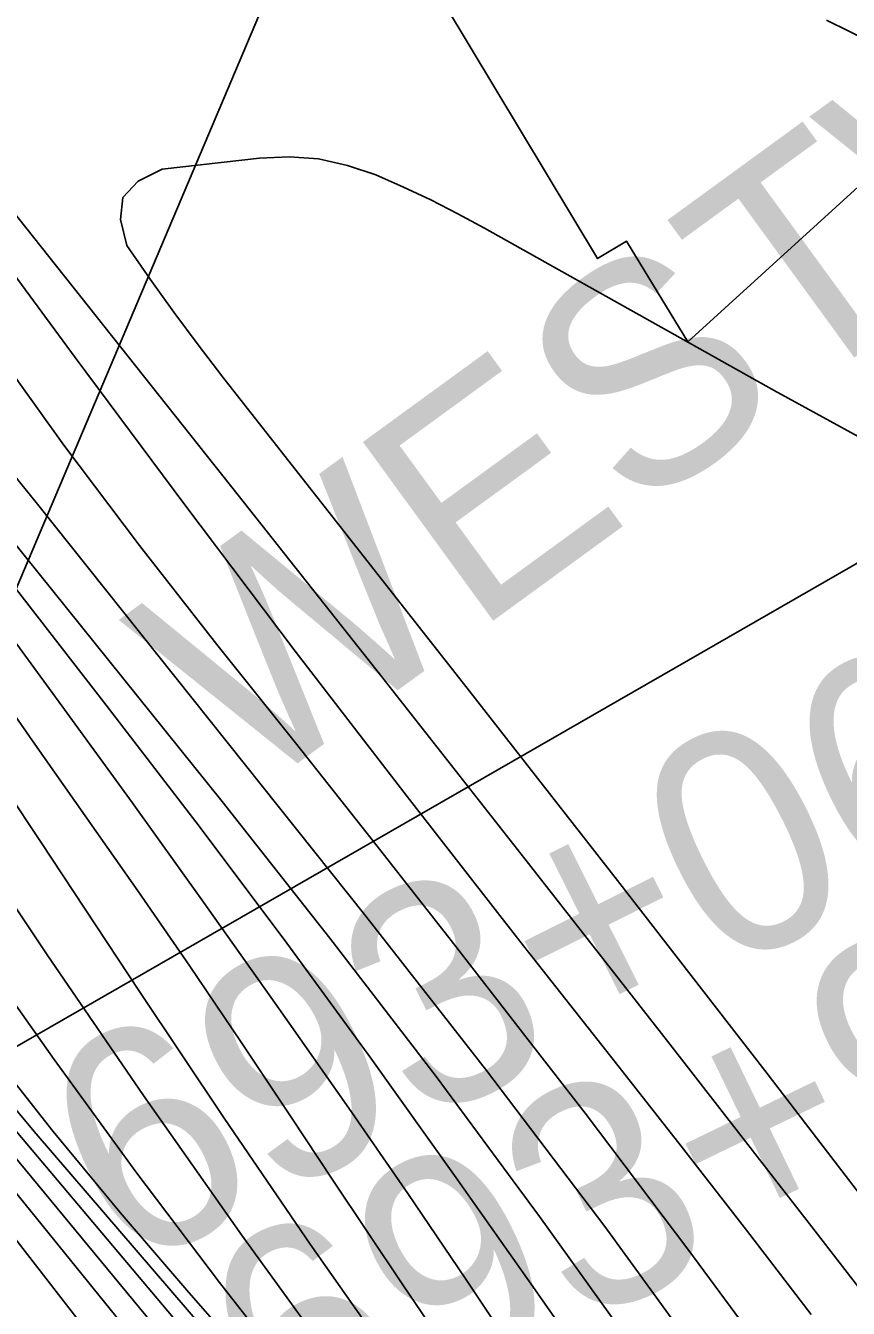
# Model space of a CAD drawing. Extents: x 3651524 to 3689615, y 505651 to 531377.
# Drawn here: x 3659106 to 3659478, y 516422 to 517002 of the extents above; entities that cross this region are included whole.
import ezdxf

# ---------------------------------------------------------------- set-up
doc = ezdxf.new("R2010")
doc.units = 0
for name, color, linetype in [('V-CHAN-NAID', 7, 'Continuous'), ('V-RIVR-RANG', 7, 'Continuous'), ('V-RRAP-RVMT', 7, 'Continuous'), ('V-SURV-IDEN', 7, 'Continuous'), ('V-TOPO-DPTH', 7, 'Continuous'), ('V-TOPO-MAJR', 7, 'Continuous'), ('V-TOPO-MINR', 7, 'Continuous'), ('V-TOPO-WATR', 7, 'Continuous'), ('V-UTIL-LINE', 7, 'Continuous')]:
    doc.layers.add(name, color=color, linetype=linetype)

msp = doc.modelspace()

# ---------------------------------------------------------------- linework, layer by layer
at = {"layer": 'V-RIVR-RANG'}
msp.add_line((3658877.291, 516411.229), (3659952.243, 517029.354), dxfattribs=at)
at = {"layer": 'V-RRAP-RVMT'}
msp.add_lwpolyline([(3659044.03, 517338.702), (3659086.709, 517242.779), (3659102.61, 517250.445), (3659150.409, 517152.456), (3659174.541, 517164.276), (3659228.916, 517052.838), (3659224.31, 517050.599), (3659225.368, 517048.431), (3659260.851, 517069.83), (3659364.954, 516896.818), (3659377.987, 516904.712), (3659405.773, 516859.114), (3659655.051, 517086.159), (3659821.899, 516907.493), (3659547.931, 516657.659), (3659595.263, 516583.811), (3659589.951, 516580.767), (3659641.465, 516501.411), (3659651.793, 516510.376), (3659788.091, 516384.184), (3659829.17, 516428.811), (3659972.803, 516294.337)], dxfattribs=at)
at = {"layer": 'V-TOPO-DPTH'}
for points in [[(3658596.648, 517545.224), (3658866.145, 516916.609), (3658867.717, 516913.106), (3658869.366, 516909.642), (3658871.13, 516906.234), (3658872.971, 516902.865), (3658874.538, 516900.11), (3658876.867, 516896.247), (3658878.11, 516894.365), (3658880.692, 516890.663), (3658881.978, 516888.808), (3658884.491, 516885.058), (3659012.587, 516689.81), (3659047.459, 516637.613), (3659082.903, 516585.816), (3659119.207, 516534.617), (3659156.084, 516483.817), (3659193.993, 516433.801), (3659232.704, 516384.43)], [(3659232.704, 516384.43), (3659193.993, 516433.801), (3659156.084, 516483.817), (3659119.207, 516534.617), (3659082.903, 516585.816), (3659047.459, 516637.613), (3659012.587, 516689.81), (3658884.491, 516885.058), (3658881.978, 516888.808), (3658880.692, 516890.663), (3658878.11, 516894.365), (3658876.867, 516896.247), (3658874.538, 516900.11), (3658872.971, 516902.865), (3658871.13, 516906.234), (3658869.366, 516909.642), (3658867.717, 516913.106), (3658866.145, 516916.609), (3658596.648, 517545.224)], [(3658672.239, 517413.575), (3658870.075, 516974.325), (3658881.374, 516950.357), (3658893.217, 516926.673), (3658905.874, 516903.413), (3658919.073, 516880.437), (3658930.368, 516861.543), (3658938.485, 516848.329), (3658946.809, 516835.25), (3658955.445, 516822.374), (3658964.288, 516809.634), (3658973.215, 516796.947), (3658982.047, 516784.195), (3658990.737, 516771.345), (3658999.331, 516758.43), (3659073.258, 516645.978), (3659116.077, 516581.931), (3659159.548, 516518.336), (3659203.997, 516455.422), (3659249.099, 516392.961)], [(3658672.239, 517413.575), (3658870.075, 516974.325), (3658881.374, 516950.357), (3658893.217, 516926.673), (3658905.874, 516903.413), (3658919.073, 516880.437), (3658930.368, 516861.543), (3658938.485, 516848.329), (3658946.809, 516835.25), (3658955.445, 516822.374), (3658964.288, 516809.634), (3658973.215, 516796.947), (3658982.047, 516784.195), (3658990.737, 516771.345), (3658999.331, 516758.43), (3659073.258, 516645.978), (3659116.077, 516581.931), (3659159.548, 516518.336), (3659203.997, 516455.422), (3659249.099, 516392.961)], [(3658585.327, 517365.963), (3658629.697, 517262.16), (3658789.362, 516901.546), (3658797.989, 516882.84), (3658806.991, 516864.325), (3658816.555, 516846.093), (3658826.495, 516828.051), (3658832.697, 516817.19), (3658840.047, 516804.872), (3658847.701, 516792.754), (3658855.811, 516780.936), (3658864.227, 516769.32), (3658872.93, 516757.9), (3658881.711, 516746.541), (3658890.611, 516735.275), (3658899.589, 516724.07), (3659568.117, 515898.581)], [(3658585.327, 517365.963), (3658629.697, 517262.16), (3658789.362, 516901.546), (3658797.989, 516882.84), (3658806.991, 516864.325), (3658816.555, 516846.093), (3658826.495, 516828.051), (3658832.697, 516817.19), (3658840.047, 516804.872), (3658847.701, 516792.754), (3658855.811, 516780.936), (3658864.227, 516769.32), (3658872.93, 516757.9), (3658881.711, 516746.541), (3658890.611, 516735.275), (3658899.589, 516724.07), (3659568.117, 515898.581)], [(3659557.315, 515961.937), (3659041.277, 516574.153), (3659021.202, 516598.388), (3659001.408, 516622.848), (3658982.037, 516647.644), (3658962.948, 516672.664), (3658944.515, 516698.148), (3658926.675, 516724.025), (3658909.724, 516750.494), (3658893.365, 516777.356), (3658852.524, 516847.06), (3658842.421, 516864.907), (3658832.679, 516882.943), (3658823.479, 516901.261), (3658814.64, 516919.767), (3658731.92, 517099.817), (3658693.759, 517185.376), (3658656.879, 517271.466), (3658621.922, 517358.356)], [(3659557.315, 515961.937), (3659041.277, 516574.153), (3659021.202, 516598.388), (3659001.408, 516622.848), (3658982.037, 516647.644), (3658962.948, 516672.664), (3658944.515, 516698.148), (3658926.675, 516724.025), (3658909.724, 516750.494), (3658893.365, 516777.356), (3658852.524, 516847.06), (3658842.421, 516864.907), (3658832.679, 516882.943), (3658823.479, 516901.261), (3658814.64, 516919.767), (3658731.92, 517099.817), (3658693.759, 517185.376), (3658656.879, 517271.466), (3658621.922, 517358.356)], [(3658662.015, 517337.627), (3658683.702, 517284.524), (3658705.196, 517231.342), (3658726.561, 517178.108), (3658733.362, 517161.071), (3658751.725, 517116.535), (3658770.747, 517072.292), (3658790.758, 517028.487), (3658811.427, 516984.973), (3658847.65, 516910.878), (3658850.79, 516904.68), (3658854.045, 516898.544), (3658857.473, 516892.504), (3658861.016, 516886.527), (3658953.683, 516735.128), (3658979.101, 516694.841), (3659005.235, 516655.038), (3659032.442, 516615.96), (3659060.364, 516577.366), (3659089.266, 516539.492), (3659118.755, 516502.094), (3659149.128, 516465.408), (3659180.088, 516429.198), (3659588.863, 515962.484)], [(3659588.863, 515962.484), (3659180.088, 516429.198), (3659149.128, 516465.408), (3659118.755, 516502.094), (3659089.266, 516539.492), (3659060.364, 516577.366), (3659032.442, 516615.96), (3659005.235, 516655.038), (3658979.101, 516694.841), (3658953.683, 516735.128), (3658861.016, 516886.527), (3658857.473, 516892.504), (3658854.045, 516898.544), (3658850.79, 516904.68), (3658847.65, 516910.878), (3658811.427, 516984.973), (3658790.758, 517028.487), (3658770.747, 517072.292), (3658751.725, 517116.535), (3658733.362, 517161.071), (3658726.561, 517178.108), (3658705.196, 517231.342), (3658683.702, 517284.524), (3658662.015, 517337.627)]]:
    msp.add_lwpolyline(points, dxfattribs=at)
at = {"layer": 'V-TOPO-MAJR'}
for points in [[(3658719.515, 517345.033), (3658747.285, 517285.135), (3658892.582, 516978.856), (3658902.167, 516959.55), (3658912.203, 516940.492), (3658922.915, 516921.805), (3658934.077, 516903.365), (3658985.361, 516821.969), (3659000.785, 516797.933), (3659016.472, 516774.074), (3659032.553, 516750.478), (3659048.897, 516727.058), (3659065.314, 516703.686), (3659081.566, 516680.2), (3659097.57, 516656.544), (3659113.408, 516632.775), (3659157.833, 516565.336), (3659196.155, 516508.036), (3659235.003, 516451.101), (3659274.641, 516394.713)], [(3658825.019, 517331.551), (3658838.785, 517295.742), (3658853.038, 517260.124), (3658867.616, 517224.634), (3658951.134, 517025.169), (3658960.467, 517004.147), (3658970.383, 516983.418), (3658981.171, 516963.129), (3658992.541, 516943.135), (3659004.765, 516923.653), (3659017.541, 516904.557), (3659031.143, 516886.042), (3659045.297, 516867.914), (3659047.935, 516864.684), (3659063.789, 516845.204), (3659079.596, 516825.687), (3659095.334, 516806.114), (3659111.026, 516786.503), (3659260.181, 516599.425), (3659314.666, 516529.647), (3659368.191, 516459.155), (3659420.277, 516387.593)]]:
    msp.add_lwpolyline(points, dxfattribs=at)
at = {"layer": 'V-TOPO-MINR'}
for points in [[(3658596.648, 517545.224), (3658866.145, 516916.609), (3658867.717, 516913.106), (3658869.366, 516909.642), (3658871.13, 516906.234), (3658872.971, 516902.865), (3658874.538, 516900.11), (3658876.867, 516896.247), (3658878.11, 516894.365), (3658880.692, 516890.663), (3658881.978, 516888.808), (3658884.491, 516885.058), (3659012.587, 516689.81), (3659047.459, 516637.613), (3659082.903, 516585.816), (3659119.207, 516534.617), (3659156.084, 516483.817), (3659193.993, 516433.801), (3659232.704, 516384.43)], [(3658672.239, 517413.575), (3658870.075, 516974.325), (3658881.374, 516950.357), (3658893.217, 516926.673), (3658905.874, 516903.413), (3658919.073, 516880.437), (3658930.368, 516861.543), (3658938.485, 516848.329), (3658946.809, 516835.25), (3658955.445, 516822.374), (3658964.288, 516809.634), (3658973.215, 516796.947), (3658982.047, 516784.195), (3658990.737, 516771.345), (3658999.331, 516758.43), (3659073.258, 516645.978), (3659116.077, 516581.931), (3659159.548, 516518.336), (3659203.997, 516455.422), (3659249.099, 516392.961)], [(3658599.791, 517370.966), (3658640.128, 517274.304), (3658681.997, 517178.26), (3658796.008, 516924.945), (3658807.993, 516899.358), (3658820.486, 516874.031), (3658833.739, 516849.093), (3658847.499, 516824.415), (3658863.032, 516797.523), (3658874.898, 516777.814), (3658887.227, 516758.412), (3658900.252, 516739.469), (3658913.74, 516720.833), (3658927.701, 516702.525), (3658941.829, 516684.349), (3658956.207, 516666.37), (3658970.75, 516648.522), (3659549.511, 515948.184)], [(3658725.707, 517368.117), (3658755.869, 517298.379), (3658787.71, 517229.391), (3658820.67, 517160.903), (3658913.864, 516973.104), (3658919.782, 516961.749), (3658925.992, 516950.563), (3658932.639, 516939.632), (3658939.578, 516928.87), (3659039.076, 516781.072), (3659062.326, 516746.802), (3659085.738, 516712.646), (3659109.396, 516678.658), (3659133.217, 516644.783), (3659156.991, 516610.877), (3659180.539, 516576.816), (3659203.748, 516542.524), (3659226.731, 516508.076), (3659244.941, 516480.487), (3659277.146, 516432.327), (3659309.733, 516384.43)], [(3658621.922, 517358.356), (3658656.879, 517271.466), (3658693.759, 517185.376), (3658731.92, 517099.817), (3658814.64, 516919.767), (3658823.479, 516901.261), (3658832.679, 516882.943), (3658842.421, 516864.907), (3658852.524, 516847.06), (3658893.365, 516777.356), (3658909.724, 516750.494), (3658926.675, 516724.025), (3658944.515, 516698.148), (3658962.948, 516672.664), (3658982.037, 516647.644), (3659001.408, 516622.848), (3659021.202, 516598.388), (3659041.277, 516574.153), (3659557.315, 515961.937)], [(3658575.672, 517350.218), (3658786.21, 516868.293), (3658789.439, 516861.202), (3658792.811, 516854.184), (3658796.398, 516847.273), (3658800.129, 516840.433), (3658802.442, 516836.345), (3658805.214, 516831.662), (3658808.106, 516827.059), (3658811.177, 516822.573), (3658814.368, 516818.166), (3658817.666, 516813.83), (3658820.985, 516809.512), (3658824.338, 516805.219), (3658827.712, 516800.943), (3658914.916, 516691.322), (3658961.797, 516632.161), (3659008.529, 516572.883), (3659055.038, 516513.429), (3659101.398, 516453.858), (3659543.399, 515883.69)], [(3658662.015, 517337.627), (3658683.702, 517284.524), (3658705.196, 517231.342), (3658726.561, 517178.108), (3658733.362, 517161.071), (3658751.725, 517116.535), (3658770.747, 517072.292), (3658790.758, 517028.487), (3658811.427, 516984.973), (3658847.65, 516910.878), (3658850.79, 516904.68), (3658854.045, 516898.544), (3658857.473, 516892.504), (3658861.016, 516886.527), (3658953.683, 516735.128), (3658979.101, 516694.841), (3659005.235, 516655.038), (3659032.442, 516615.96), (3659060.364, 516577.366), (3659089.266, 516539.492), (3659118.755, 516502.094), (3659149.128, 516465.408), (3659180.088, 516429.198), (3659588.863, 515962.484)], [(3658781.303, 517327.46), (3658845.802, 517160.666), (3658859.577, 517126.403), (3658873.949, 517092.403), (3658889.218, 517058.795), (3658905.085, 517025.45), (3658933.184, 516968.361), (3658935.583, 516963.84), (3658938.157, 516959.429), (3658940.995, 516955.182), (3658944.009, 516951.045), (3659142.803, 516694.913), (3659183.222, 516642.09), (3659223.151, 516588.903), (3659262.344, 516535.173), (3659301.046, 516481.079), (3659336.726, 516430.478), (3659357.082, 516401.318)], [(3658850.955, 517328.563), (3658859.836, 517301.987), (3658869.153, 517275.551), (3658879.154, 517249.369), (3658889.626, 517223.385), (3658900.808, 517197.698), (3658912.462, 517172.209), (3658976.113, 517037.898), (3658985.155, 517019.878), (3658994.723, 517002.157), (3659005.078, 516984.885), (3659015.958, 516967.911), (3659058.089, 516905.337), (3659090.429, 516858.585), (3659123.537, 516812.398), (3659157.797, 516767.059), (3659192.824, 516722.285), (3659228.303, 516677.837), (3659263.613, 516633.256), (3659298.672, 516588.477), (3659333.562, 516543.565), (3659359.262, 516510.291), (3659406.263, 516448.201), (3659452.45, 516385.522)], [(3658805.081, 517321.943), (3658822.268, 517276.252), (3658921.856, 517012.628), (3658925.139, 517004.294), (3658928.576, 516996.027), (3658932.244, 516987.861), (3658936.067, 516979.76), (3658942.812, 516965.973), (3658944.787, 516962.68), (3658945.558, 516961.653), (3659195.14, 516651.33), (3659243.913, 516589.475), (3659291.876, 516527.01), (3659338.624, 516463.63), (3659384.563, 516399.642)], [(3658655.64, 517315.223), (3658684.284, 517243.368), (3658713.956, 517171.954), (3658745.172, 517101.2), (3658777.416, 517030.887), (3658832.086, 516915.008), (3658837.939, 516903.057), (3658844.021, 516891.228), (3658850.445, 516879.581), (3658857.098, 516868.056), (3658923.622, 516756.611), (3658944.483, 516722.865), (3658966.027, 516689.575), (3658988.593, 516656.97), (3659011.842, 516624.821), (3659035.92, 516593.27), (3659060.422, 516562.058), (3659085.557, 516531.355), (3659111.116, 516500.99), (3659574.163, 515962.172)], [(3658765.21, 517316.09), (3658790.288, 517254.681), (3658816.385, 517193.725), (3658844.013, 517133.446), (3658872.66, 517073.62), (3658923.532, 516970.737), (3658927.712, 516962.814), (3658932.16, 516955.055), (3658937.01, 516947.54), (3658942.127, 516940.187), (3659090.77, 516738.179), (3659122.687, 516694.543), (3659154.437, 516650.785), (3659185.936, 516606.847), (3659217.268, 516562.789), (3659225.527, 516551.106), (3659252.424, 516512.675), (3659279.08, 516474.079), (3659305.376, 516435.237), (3659331.43, 516396.23)], [(3659024.069, 517014.584), (3659202.411, 516789.788), (3659267.331, 516707.667), (3659332.061, 516625.397), (3659396.506, 516542.904), (3659460.762, 516460.262), (3659560.278, 516331.812)], [(3659015.779, 517005.981), (3659021.471, 516997.852), (3659128.745, 516852.036), (3659178.245, 516785.458), (3659228.187, 516719.218), (3659278.796, 516653.485), (3659329.847, 516588.089), (3659373.04, 516533.332), (3659402.703, 516495.472), (3659432.2, 516457.485), (3659461.448, 516419.304)], [(3659489.185, 516994.299), (3659468.48, 517004.644)], [(3659482.724, 516816.268), (3659444.717, 516837.168), (3659313.849, 516910.576), (3659301.774, 516917.085), (3659289.564, 516923.318), (3659277.151, 516929.137), (3659264.603, 516934.68), (3659251.799, 516938.943), (3659238.8, 516941.852), (3659225.509, 516942.73), (3659212.022, 516942.254), (3659168.051, 516937.261), (3659157.239, 516931.749), (3659150.329, 516924.441), (3659149.273, 516914.439), (3659152.118, 516902.642), (3659162.588, 516887.523), (3659173.269, 516872.558), (3659184.264, 516857.822), (3659195.47, 516843.24), (3659307.038, 516701.202), (3659373.961, 516615.544), (3659440.586, 516529.654), (3659506.762, 516443.419)]]:
    msp.add_lwpolyline(points, dxfattribs=at)
at = {"layer": 'V-TOPO-WATR'}
msp.add_lwpolyline([(3658585.327, 517365.963), (3658629.697, 517262.16), (3658789.362, 516901.546), (3658797.989, 516882.84), (3658806.991, 516864.325), (3658816.555, 516846.093), (3658826.495, 516828.051), (3658832.697, 516817.19), (3658840.047, 516804.872), (3658847.701, 516792.754), (3658855.811, 516780.936), (3658864.227, 516769.32), (3658872.93, 516757.9), (3658881.711, 516746.541), (3658890.611, 516735.275), (3658899.589, 516724.07), (3659568.117, 515898.581)], dxfattribs=at)
at = {"layer": 'V-UTIL-LINE'}
msp.add_line((3660309.809, 519601.102), (3658980.81, 516461.163), dxfattribs=at)

# ---------------------------------------------------------------- texts
at = {"layer": 'V-CHAN-NAID'}
msp.add_text('WESTWEGO WATER INTAKE (101.5)', height=100, rotation=36.085782, dxfattribs=at).set_placement((3659206.87, 516652.24))
at = {"layer": 'V-SURV-IDEN'}
for s, rotation, p in [('693+06.9', 26.564018, (3659150.448, 516437.651)), ('693+96.3', 25.762958, (3659221.136, 516348.611))]:
    msp.add_text(s, height=100, rotation=rotation, dxfattribs=at).set_placement(p)

doc.saveas('drawing.dxf')
